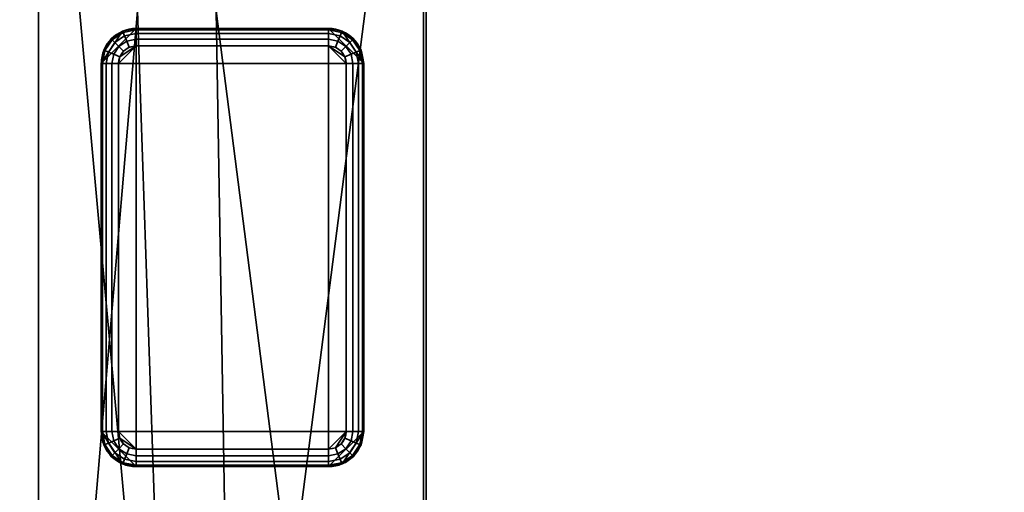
# Model space of a CAD drawing. Header units: millimetres. Extents: x -503 to 6703, y -110 to 193.
# Tile 770 of 1056: x 2578 to 2634, y 120 to 147. Entities that reach past the tile are written whole.
import ezdxf

# ---------------------------------------------------------------- set-up
doc = ezdxf.new("R2010")
doc.units = ezdxf.units.MM
doc.layers.add('151', color=7, linetype='Continuous', true_color=0xffffff)

# ---------------------------------------------------------------- blocks, each defined once
blk = doc.blocks.new('UG_SURFACE_003')
at = {"layer": '151', "color": 252, "linetype": 'Continuous', "lineweight": 35}
for points in [[(3602.5, -14, 2212.25), (3602.5, 174.4, 2212.25), (2397.5, 174.4, 2212.25), (2397.5, -14, 2212.25)], [(2547.5, -14, 2062.25), (2547.5, 174.4, 2062.25), (3452.5, 174.4, 2062.25), (3452.5, -14, 2062.25)]]:
    blk.add_3dface(points, dxfattribs=at)
blk = doc.blocks.new('UG_SURFACE_272')
at = {"layer": '151', "color": 41, "linetype": 'Continuous', "lineweight": 35}
for points in [[(2578.85, 81, 2028.4), (2578.85, 173.15, 2028.4), (2578.85, 173.15, -4.75), (2578.85, 81, -4.75)], [(2578.85, 81, -4.75), (2578.85, 173.15, -4.75), (2584.5, 173.15, -4.75), (2584.5, 147.3, -4.75)], [(2584.5, 147.3, 2022.75), (2584.5, 173.15, 2022.75), (2578.85, 173.15, 2028.4), (2578.85, 81, 2028.4)], [(2589, 147.3, -4.75), (2589, 173.15, -4.75), (2600.85, 173.15, -4.75), (2600.85, 55.15, -4.75)], [(2590, 89, 2017.25), (2600.85, 173.15, 2006.4), (2589, 173.15, 2018.25), (2589, 147.3, 2018.25)], [(2590, 89, 2017.25), (2590, 55.15, 2017.25), (2600.85, 55.15, 2006.4), (2600.85, 173.15, 2006.4)], [(2600.85, 173.15, 2006.4), (2600.85, 55.15, 2006.4), (2600.85, 55.15, -4.75), (2600.85, 173.15, -4.75)], [(2586.5, 89, -4.75), (2586.5, 81, -4.75), (2578.85, 81, -4.75), (2584.5, 147.3, -4.75)], [(2584.5, 147.3, 2022.75), (2578.85, 81, 2028.4), (2586.5, 81, 2020.75), (2586.5, 89, 2020.75)], [(2584.5, 147.3, -4.75), (2589, 147.3, -4.75), (2590, 89, -4.75), (2586.5, 89, -4.75)], [(2586.5, 89, 2020.75), (2590, 89, 2017.25), (2589, 147.3, 2018.25), (2584.5, 147.3, 2022.75)], [(2590, 89, -4.75), (2589, 147.3, -4.75), (2600.85, 55.15, -4.75)]]:
    blk.add_3dface(points, dxfattribs=at)
blk = doc.blocks.new('UG_SURFACE_273')
at = {"layer": '151', "color": 253, "linetype": 'Continuous', "lineweight": 35}
for points in [[(2582.425, 144.3, -4.75), (2584.425, 146.3, -4.75), (2583.66, 146.148, -4.75)], [(2582.425, 144.3, -4.75), (2597.425, 144.3, -4.75), (2595.425, 146.3, -4.75), (2584.425, 146.3, -4.75)], [(2584.425, 146.3, -4.75), (2584.425, 146.3, -6.75), (2583.66, 146.148, -6.75), (2583.66, 146.148, -4.75)], [(2583.66, 146.148, -6.75), (2584.425, 146.3, -6.75), (2584.425, 146.224, -7.133), (2583.689, 146.077, -7.133)], [(2583.689, 146.077, -7.133), (2584.425, 146.224, -7.133), (2584.425, 146.007, -7.457), (2583.772, 145.877, -7.457)], [(2595.425, 146.3, -6.75), (2584.425, 146.3, -6.75), (2584.425, 146.3, -4.75), (2595.425, 146.3, -4.75)], [(2595.425, 146.224, -7.133), (2584.425, 146.224, -7.133), (2584.425, 146.3, -6.75), (2595.425, 146.3, -6.75)], [(2595.425, 146.007, -7.457), (2584.425, 146.007, -7.457), (2584.425, 146.224, -7.133), (2595.425, 146.224, -7.133)], [(2596.19, 146.148, -4.75), (2595.425, 146.3, -4.75), (2597.425, 144.3, -4.75)], [(2596.19, 146.148, -4.75), (2596.19, 146.148, -6.75), (2595.425, 146.3, -6.75), (2595.425, 146.3, -4.75)], [(2595.425, 146.3, -6.75), (2596.19, 146.148, -6.75), (2596.161, 146.077, -7.133), (2595.425, 146.224, -7.133)], [(2595.425, 146.224, -7.133), (2596.161, 146.077, -7.133), (2596.078, 145.877, -7.457), (2595.425, 146.007, -7.457)], [(2583.66, 146.148, -4.75), (2583.011, 145.714, -4.75), (2582.577, 145.065, -4.75), (2582.425, 144.3, -4.75)], [(2583.011, 145.714, -4.75), (2583.011, 145.714, -6.75), (2582.577, 145.065, -6.75), (2582.577, 145.065, -4.75)], [(2582.577, 145.065, -6.75), (2583.011, 145.714, -6.75), (2583.065, 145.66, -7.133), (2582.648, 145.036, -7.133)], [(2582.648, 145.036, -7.133), (2583.065, 145.66, -7.133), (2583.218, 145.507, -7.457), (2582.848, 144.953, -7.457)], [(2583.66, 146.148, -4.75), (2583.66, 146.148, -6.75), (2583.011, 145.714, -6.75), (2583.011, 145.714, -4.75)], [(2583.011, 145.714, -6.75), (2583.66, 146.148, -6.75), (2583.689, 146.077, -7.133), (2583.065, 145.66, -7.133)], [(2583.065, 145.66, -7.133), (2583.689, 146.077, -7.133), (2583.772, 145.877, -7.457), (2583.218, 145.507, -7.457)], [(2583.218, 145.507, -7.457), (2583.772, 145.877, -7.457), (2583.896, 145.577, -7.674), (2583.447, 145.278, -7.674)], [(2583.772, 145.877, -7.457), (2584.425, 146.007, -7.457), (2584.425, 145.683, -7.674), (2583.896, 145.577, -7.674)], [(2583.896, 145.577, -7.674), (2584.425, 145.683, -7.674), (2584.425, 145.3, -7.75), (2584.042, 145.224, -7.75)], [(2595.425, 145.683, -7.674), (2584.425, 145.683, -7.674), (2584.425, 146.007, -7.457), (2595.425, 146.007, -7.457)], [(2595.425, 145.3, -7.75), (2584.425, 145.3, -7.75), (2584.425, 145.683, -7.674), (2595.425, 145.683, -7.674)], [(2595.425, 146.007, -7.457), (2596.078, 145.877, -7.457), (2595.954, 145.577, -7.674), (2595.425, 145.683, -7.674)], [(2595.425, 145.683, -7.674), (2595.954, 145.577, -7.674), (2595.808, 145.224, -7.75), (2595.425, 145.3, -7.75)], [(2596.078, 145.877, -7.457), (2596.632, 145.507, -7.457), (2596.403, 145.278, -7.674), (2595.954, 145.577, -7.674)], [(2596.161, 146.077, -7.133), (2596.785, 145.66, -7.133), (2596.632, 145.507, -7.457), (2596.078, 145.877, -7.457)], [(2596.19, 146.148, -6.75), (2596.839, 145.714, -6.75), (2596.785, 145.66, -7.133), (2596.161, 146.077, -7.133)], [(2597.425, 144.3, -4.75), (2597.273, 145.065, -4.75), (2596.839, 145.714, -4.75), (2596.19, 146.148, -4.75)], [(2596.839, 145.714, -4.75), (2596.839, 145.714, -6.75), (2596.19, 146.148, -6.75), (2596.19, 146.148, -4.75)], [(2596.785, 145.66, -7.133), (2597.203, 145.036, -7.133), (2597.002, 144.953, -7.457), (2596.632, 145.507, -7.457)], [(2596.839, 145.714, -6.75), (2597.273, 145.065, -6.75), (2597.203, 145.036, -7.133), (2596.785, 145.66, -7.133)], [(2597.273, 145.065, -4.75), (2597.273, 145.065, -6.75), (2596.839, 145.714, -6.75), (2596.839, 145.714, -4.75)], [(2582.848, 144.953, -7.457), (2583.218, 145.507, -7.457), (2583.447, 145.278, -7.674), (2583.148, 144.829, -7.674)], [(2583.148, 144.829, -7.674), (2583.447, 145.278, -7.674), (2583.718, 145.007, -7.75), (2583.501, 144.683, -7.75)], [(2584.425, 145.3, -7.75), (2583.425, 144.3, -7.75), (2583.501, 144.683, -7.75)], [(2583.425, 123.3, -7.75), (2583.425, 144.3, -7.75), (2584.425, 145.3, -7.75), (2584.425, 122.3, -7.75)], [(2583.447, 145.278, -7.674), (2583.896, 145.577, -7.674), (2584.042, 145.224, -7.75), (2583.718, 145.007, -7.75)], [(2583.501, 144.683, -7.75), (2583.718, 145.007, -7.75), (2584.042, 145.224, -7.75), (2584.425, 145.3, -7.75)], [(2584.425, 145.3, -7.75), (2595.425, 145.3, -7.75), (2595.425, 122.3, -7.75), (2584.425, 122.3, -7.75)], [(2595.425, 122.3, -7.75), (2595.425, 145.3, -7.75), (2596.425, 144.3, -7.75), (2596.425, 123.3, -7.75)], [(2595.425, 145.3, -7.75), (2595.808, 145.224, -7.75), (2596.132, 145.007, -7.75), (2596.349, 144.683, -7.75)], [(2596.349, 144.683, -7.75), (2596.425, 144.3, -7.75), (2595.425, 145.3, -7.75)], [(2595.954, 145.577, -7.674), (2596.403, 145.278, -7.674), (2596.132, 145.007, -7.75), (2595.808, 145.224, -7.75)], [(2596.403, 145.278, -7.674), (2596.702, 144.829, -7.674), (2596.349, 144.683, -7.75), (2596.132, 145.007, -7.75)], [(2596.632, 145.507, -7.457), (2597.002, 144.953, -7.457), (2596.702, 144.829, -7.674), (2596.403, 145.278, -7.674)], [(2582.577, 145.065, -4.75), (2582.577, 145.065, -6.75), (2582.425, 144.3, -6.75), (2582.425, 144.3, -4.75)], [(2582.425, 144.3, -6.75), (2582.577, 145.065, -6.75), (2582.648, 145.036, -7.133), (2582.501, 144.3, -7.133)], [(2582.501, 144.3, -7.133), (2582.648, 145.036, -7.133), (2582.848, 144.953, -7.457), (2582.718, 144.3, -7.457)], [(2582.718, 144.3, -7.457), (2582.848, 144.953, -7.457), (2583.148, 144.829, -7.674), (2583.042, 144.3, -7.674)], [(2583.042, 144.3, -7.674), (2583.148, 144.829, -7.674), (2583.501, 144.683, -7.75), (2583.425, 144.3, -7.75)], [(2596.702, 144.829, -7.674), (2596.808, 144.3, -7.674), (2596.425, 144.3, -7.75), (2596.349, 144.683, -7.75)], [(2597.002, 144.953, -7.457), (2597.132, 144.3, -7.457), (2596.808, 144.3, -7.674), (2596.702, 144.829, -7.674)], [(2597.203, 145.036, -7.133), (2597.349, 144.3, -7.133), (2597.132, 144.3, -7.457), (2597.002, 144.953, -7.457)], [(2597.273, 145.065, -6.75), (2597.425, 144.3, -6.75), (2597.349, 144.3, -7.133), (2597.203, 145.036, -7.133)], [(2597.425, 144.3, -4.75), (2597.425, 144.3, -6.75), (2597.273, 145.065, -6.75), (2597.273, 145.065, -4.75)], [(2582.425, 144.3, -6.75), (2582.425, 123.3, -6.75), (2582.425, 123.3, -4.75), (2582.425, 144.3, -4.75)], [(2582.501, 144.3, -7.133), (2582.501, 123.3, -7.133), (2582.425, 123.3, -6.75), (2582.425, 144.3, -6.75)], [(2582.425, 144.3, -4.75), (2582.425, 123.3, -4.75), (2597.425, 123.3, -4.75), (2597.425, 144.3, -4.75)], [(2582.718, 144.3, -7.457), (2582.718, 123.3, -7.457), (2582.501, 123.3, -7.133), (2582.501, 144.3, -7.133)], [(2583.042, 144.3, -7.674), (2583.042, 123.3, -7.674), (2582.718, 123.3, -7.457), (2582.718, 144.3, -7.457)], [(2583.425, 144.3, -7.75), (2583.425, 123.3, -7.75), (2583.042, 123.3, -7.674), (2583.042, 144.3, -7.674)], [(2596.425, 123.3, -7.75), (2596.425, 144.3, -7.75), (2596.808, 144.3, -7.674), (2596.808, 123.3, -7.674)], [(2596.808, 123.3, -7.674), (2596.808, 144.3, -7.674), (2597.132, 144.3, -7.457), (2597.132, 123.3, -7.457)], [(2597.132, 123.3, -7.457), (2597.132, 144.3, -7.457), (2597.349, 144.3, -7.133), (2597.349, 123.3, -7.133)], [(2597.349, 123.3, -7.133), (2597.349, 144.3, -7.133), (2597.425, 144.3, -6.75), (2597.425, 123.3, -6.75)], [(2597.425, 123.3, -6.75), (2597.425, 144.3, -6.75), (2597.425, 144.3, -4.75), (2597.425, 123.3, -4.75)], [(2582.425, 123.3, -4.75), (2582.425, 123.3, -6.75), (2582.577, 122.535, -6.75), (2582.577, 122.535, -4.75)], [(2582.577, 122.535, -6.75), (2582.425, 123.3, -6.75), (2582.501, 123.3, -7.133), (2582.648, 122.564, -7.133)], [(2582.425, 123.3, -4.75), (2582.577, 122.535, -4.75), (2583.011, 121.886, -4.75), (2583.66, 121.452, -4.75)], [(2583.66, 121.452, -4.75), (2584.425, 121.3, -4.75), (2582.425, 123.3, -4.75)], [(2584.425, 121.3, -4.75), (2595.425, 121.3, -4.75), (2597.425, 123.3, -4.75), (2582.425, 123.3, -4.75)], [(2582.648, 122.564, -7.133), (2582.501, 123.3, -7.133), (2582.718, 123.3, -7.457), (2582.848, 122.647, -7.457)], [(2582.848, 122.647, -7.457), (2582.718, 123.3, -7.457), (2583.042, 123.3, -7.674), (2583.148, 122.771, -7.674)], [(2583.148, 122.771, -7.674), (2583.042, 123.3, -7.674), (2583.425, 123.3, -7.75), (2583.501, 122.917, -7.75)], [(2583.501, 122.917, -7.75), (2583.425, 123.3, -7.75), (2584.425, 122.3, -7.75)], [(2597.425, 123.3, -4.75), (2595.425, 121.3, -4.75), (2596.19, 121.452, -4.75)], [(2595.808, 122.376, -7.75), (2595.425, 122.3, -7.75), (2596.425, 123.3, -7.75)], [(2596.425, 123.3, -7.75), (2596.349, 122.917, -7.75), (2596.132, 122.593, -7.75), (2595.808, 122.376, -7.75)], [(2596.19, 121.452, -4.75), (2596.839, 121.886, -4.75), (2597.273, 122.535, -4.75), (2597.425, 123.3, -4.75)], [(2596.808, 123.3, -7.674), (2596.702, 122.771, -7.674), (2596.349, 122.917, -7.75), (2596.425, 123.3, -7.75)], [(2597.132, 123.3, -7.457), (2597.002, 122.647, -7.457), (2596.702, 122.771, -7.674), (2596.808, 123.3, -7.674)], [(2597.349, 123.3, -7.133), (2597.203, 122.564, -7.133), (2597.002, 122.647, -7.457), (2597.132, 123.3, -7.457)], [(2597.425, 123.3, -6.75), (2597.273, 122.535, -6.75), (2597.203, 122.564, -7.133), (2597.349, 123.3, -7.133)], [(2597.273, 122.535, -4.75), (2597.273, 122.535, -6.75), (2597.425, 123.3, -6.75), (2597.425, 123.3, -4.75)], [(2583.065, 121.94, -7.133), (2582.648, 122.564, -7.133), (2582.848, 122.647, -7.457), (2583.218, 122.093, -7.457)], [(2583.218, 122.093, -7.457), (2582.848, 122.647, -7.457), (2583.148, 122.771, -7.674), (2583.447, 122.322, -7.674)], [(2583.447, 122.322, -7.674), (2583.148, 122.771, -7.674), (2583.501, 122.917, -7.75), (2583.718, 122.593, -7.75)], [(2583.896, 122.023, -7.674), (2583.447, 122.322, -7.674), (2583.718, 122.593, -7.75), (2584.042, 122.376, -7.75)], [(2584.425, 122.3, -7.75), (2584.042, 122.376, -7.75), (2583.718, 122.593, -7.75), (2583.501, 122.917, -7.75)], [(2596.403, 122.322, -7.674), (2595.954, 122.023, -7.674), (2595.808, 122.376, -7.75), (2596.132, 122.593, -7.75)], [(2596.702, 122.771, -7.674), (2596.403, 122.322, -7.674), (2596.132, 122.593, -7.75), (2596.349, 122.917, -7.75)], [(2597.002, 122.647, -7.457), (2596.632, 122.093, -7.457), (2596.403, 122.322, -7.674), (2596.702, 122.771, -7.674)], [(2597.203, 122.564, -7.133), (2596.785, 121.94, -7.133), (2596.632, 122.093, -7.457), (2597.002, 122.647, -7.457)], [(2583.011, 121.886, -6.75), (2582.577, 122.535, -6.75), (2582.648, 122.564, -7.133), (2583.065, 121.94, -7.133)], [(2582.577, 122.535, -4.75), (2582.577, 122.535, -6.75), (2583.011, 121.886, -6.75), (2583.011, 121.886, -4.75)], [(2583.689, 121.523, -7.133), (2583.065, 121.94, -7.133), (2583.218, 122.093, -7.457), (2583.772, 121.723, -7.457)], [(2583.772, 121.723, -7.457), (2583.218, 122.093, -7.457), (2583.447, 122.322, -7.674), (2583.896, 122.023, -7.674)], [(2584.425, 121.593, -7.457), (2583.772, 121.723, -7.457), (2583.896, 122.023, -7.674), (2584.425, 121.917, -7.674)], [(2584.425, 121.917, -7.674), (2583.896, 122.023, -7.674), (2584.042, 122.376, -7.75), (2584.425, 122.3, -7.75)], [(2584.425, 122.3, -7.75), (2595.425, 122.3, -7.75), (2595.425, 121.917, -7.674), (2584.425, 121.917, -7.674)], [(2595.954, 122.023, -7.674), (2595.425, 121.917, -7.674), (2595.425, 122.3, -7.75), (2595.808, 122.376, -7.75)], [(2596.078, 121.723, -7.457), (2595.425, 121.593, -7.457), (2595.425, 121.917, -7.674), (2595.954, 122.023, -7.674)], [(2596.632, 122.093, -7.457), (2596.078, 121.723, -7.457), (2595.954, 122.023, -7.674), (2596.403, 122.322, -7.674)], [(2596.785, 121.94, -7.133), (2596.161, 121.523, -7.133), (2596.078, 121.723, -7.457), (2596.632, 122.093, -7.457)], [(2597.273, 122.535, -6.75), (2596.839, 121.886, -6.75), (2596.785, 121.94, -7.133), (2597.203, 122.564, -7.133)], [(2596.839, 121.886, -4.75), (2596.839, 121.886, -6.75), (2597.273, 122.535, -6.75), (2597.273, 122.535, -4.75)], [(2583.66, 121.452, -6.75), (2583.011, 121.886, -6.75), (2583.065, 121.94, -7.133), (2583.689, 121.523, -7.133)], [(2583.011, 121.886, -4.75), (2583.011, 121.886, -6.75), (2583.66, 121.452, -6.75), (2583.66, 121.452, -4.75)], [(2584.425, 121.3, -6.75), (2583.66, 121.452, -6.75), (2583.689, 121.523, -7.133), (2584.425, 121.376, -7.133)], [(2583.66, 121.452, -4.75), (2583.66, 121.452, -6.75), (2584.425, 121.3, -6.75), (2584.425, 121.3, -4.75)], [(2584.425, 121.376, -7.133), (2583.689, 121.523, -7.133), (2583.772, 121.723, -7.457), (2584.425, 121.593, -7.457)], [(2584.425, 121.917, -7.674), (2595.425, 121.917, -7.674), (2595.425, 121.593, -7.457), (2584.425, 121.593, -7.457)], [(2584.425, 121.593, -7.457), (2595.425, 121.593, -7.457), (2595.425, 121.376, -7.133), (2584.425, 121.376, -7.133)], [(2596.161, 121.523, -7.133), (2595.425, 121.376, -7.133), (2595.425, 121.593, -7.457), (2596.078, 121.723, -7.457)], [(2596.19, 121.452, -6.75), (2595.425, 121.3, -6.75), (2595.425, 121.376, -7.133), (2596.161, 121.523, -7.133)], [(2595.425, 121.3, -4.75), (2595.425, 121.3, -6.75), (2596.19, 121.452, -6.75), (2596.19, 121.452, -4.75)], [(2596.839, 121.886, -6.75), (2596.19, 121.452, -6.75), (2596.161, 121.523, -7.133), (2596.785, 121.94, -7.133)], [(2596.19, 121.452, -4.75), (2596.19, 121.452, -6.75), (2596.839, 121.886, -6.75), (2596.839, 121.886, -4.75)], [(2584.425, 121.376, -7.133), (2595.425, 121.376, -7.133), (2595.425, 121.3, -6.75), (2584.425, 121.3, -6.75)], [(2584.425, 121.3, -6.75), (2595.425, 121.3, -6.75), (2595.425, 121.3, -4.75), (2584.425, 121.3, -4.75)]]:
    blk.add_3dface(points, dxfattribs=at)
blk = doc.blocks.new('UG_SURFACE_275')
at = {"layer": '151', "color": 7, "linetype": 'Continuous', "lineweight": 35}
for points in [[(2601, 173.15, -4.75), (2601, 55.15, -4.75), (2600.85, 55.15, -4.75), (2600.85, 173.15, -4.75)], [(2600.85, 55.15, 2006.4), (2600.85, 173.15, 2006.4), (2600.85, 173.15, -4.75), (2600.85, 55.15, -4.75)], [(2600.85, 173.15, 2006.4), (2600.85, 55.15, 2006.4), (2601, 55.15, 2006.25), (2601, 173.15, 2006.25)], [(2601, 55.15, -4.75), (2601, 173.15, -4.75), (2601, 173.15, 2006.25), (2601, 55.15, 2006.25)]]:
    blk.add_3dface(points, dxfattribs=at)
blk = doc.blocks.new('UG_SURFACE_278')
at = {"layer": '151', "color": 7, "linetype": 'Continuous', "lineweight": 35}
for points in [[(2601, 173.15, 2006.25), (2601, 55.15, 2006.25), (2600.85, 55.15, 2006.4), (2600.85, 173.15, 2006.4)], [(3399.15, 55.15, 2006.4), (3399.15, 173.15, 2006.4), (2600.85, 173.15, 2006.4), (2600.85, 55.15, 2006.4)], [(2601, 55.15, 2006.25), (2601, 173.15, 2006.25), (3399, 173.15, 2006.25), (3399, 55.15, 2006.25)]]:
    blk.add_3dface(points, dxfattribs=at)
blk = doc.blocks.new('UG_SURFACE_279')
at = {"layer": '151', "color": 41, "linetype": 'Continuous', "lineweight": 35}
for points in [[(3421.15, 81, 2028.4), (3421.15, 173.15, 2028.4), (2578.85, 173.15, 2028.4), (2578.85, 81, 2028.4)], [(2584.5, 147.3, 2022.75), (2586.5, 89, 2020.75), (2578.85, 173.15, 2028.4)], [(2586.5, 89, 2020.75), (2586.5, 81, 2020.75), (2578.85, 81, 2028.4), (2578.85, 173.15, 2028.4)], [(2589, 147.3, 2018.25), (2589, 173.15, 2018.25), (2600.85, 173.15, 2006.4), (2600.85, 55.15, 2006.4)], [(3399.15, 173.15, 2006.4), (3399.15, 55.15, 2006.4), (2600.85, 55.15, 2006.4), (2600.85, 173.15, 2006.4)], [(2584.5, 147.3, 2022.75), (2589, 147.3, 2018.25), (2590, 89, 2017.25), (2586.5, 89, 2020.75)], [(2590, 89, 2017.25), (2589, 147.3, 2018.25), (2600.85, 55.15, 2006.4)]]:
    blk.add_3dface(points, dxfattribs=at)

msp = doc.modelspace()

# ---------------------------------------------------------------- linework, layer by layer
at = {"layer": '151', "color": 252, "linetype": 'Continuous', "lineweight": -3, "true_color": 0x939598}
for p, q in [((2578.85, 81, 2028.4), (2578.85, 173.15, 2028.4)), ((2578.85, 81, -4.75), (2578.85, 173.15, -4.75)), ((2578.85, 81, 2028.4), (2578.85, 173.15, 2028.4)), ((2600.85, 55.15, 2006.4), (2600.85, 173.15, 2006.4)), ((2600.85, 55.15, -4.75), (2600.85, 173.15, -4.75)), ((2600.85, 173.15, 2006.4), (2600.85, 55.15, 2006.4)), ((2600.85, 55.15, 2006.4), (2600.85, 173.15, 2006.4)), ((2600.85, 173.15, 2006.4), (2600.85, 55.15, 2006.4)), ((2600.85, 173.15, -4.75), (2600.85, 55.15, -4.75)), ((2601, 55.15, 2006.25), (2601, 173.15, 2006.25)), ((2601, 55.15, -4.75), (2601, 173.15, -4.75)), ((2601, 55.15, 2006.25), (2601, 173.15, 2006.25)), ((2584.425, 146.3, -6.75), (2584.425, 146.3, -4.75)), ((2595.425, 146.3, -4.75), (2584.425, 146.3, -4.75)), ((2595.425, 146.3, -6.75), (2584.425, 146.3, -6.75)), ((2595.425, 146.3, -6.75), (2595.425, 146.3, -4.75)), ((2584.425, 145.3, -7.75), (2595.425, 145.3, -7.75)), ((2582.425, 144.3, -6.75), (2582.425, 144.3, -4.75)), ((2582.425, 144.3, -4.75), (2582.425, 123.3, -4.75)), ((2582.425, 144.3, -6.75), (2582.425, 123.3, -6.75)), ((2583.425, 123.3, -7.75), (2583.425, 144.3, -7.75)), ((2596.425, 144.3, -7.75), (2596.425, 123.3, -7.75)), ((2597.425, 123.3, -6.75), (2597.425, 144.3, -6.75)), ((2597.425, 144.3, -6.75), (2597.425, 144.3, -4.75)), ((2597.425, 123.3, -4.75), (2597.425, 144.3, -4.75)), ((2582.425, 123.3, -6.75), (2582.425, 123.3, -4.75)), ((2597.425, 123.3, -6.75), (2597.425, 123.3, -4.75)), ((2595.425, 122.3, -7.75), (2584.425, 122.3, -7.75)), ((2584.425, 121.3, -6.75), (2584.425, 121.3, -4.75)), ((2584.425, 121.3, -6.75), (2595.425, 121.3, -6.75)), ((2584.425, 121.3, -4.75), (2595.425, 121.3, -4.75)), ((2595.425, 121.3, -6.75), (2595.425, 121.3, -4.75))]:
    msp.add_line(p, q, dxfattribs=at)
for centre, start, end in [((2584.425, 144.3, -6.75), 90, 180), ((2584.425, 144.3, -4.75), 90, 180), ((2595.425, 144.3, -4.75), 360, 90), ((2595.425, 144.3, -6.75), 360, 90), ((2584.425, 123.3, -4.75), 180, 270), ((2584.425, 123.3, -6.75), 180, 270), ((2595.425, 123.3, -6.75), 270, 0), ((2595.425, 123.3, -4.75), 270, 0)]:
    msp.add_arc(centre, 2, start, end, dxfattribs=at)
at = {"layer": '151', "color": 252, "linetype": 'Continuous', "lineweight": -3, "true_color": 0x939598, "extrusion": (1, 0, 0)}
for centre, start, end in [((145.3, -6.75, 2584.425), 270, 0), ((145.3, -6.75, 2595.425), 270, 0), ((122.3, -6.75, 2584.425), 180, 270), ((122.3, -6.75, 2595.425), 180, 270)]:
    msp.add_arc(centre, 1, start, end, dxfattribs=at)
at = {"layer": '151', "color": 252, "linetype": 'Continuous', "lineweight": -3, "true_color": 0x939598, "extrusion": (0, 0, -1)}
for centre, start, end in [((-2584.425, 144.3, 7.75), 0, 90), ((-2595.425, 144.3, 7.75), 90, 180), ((-2584.425, 123.3, 7.75), 270, 0), ((-2595.425, 123.3, 7.75), 180, 270)]:
    msp.add_arc(centre, 1, start, end, dxfattribs=at)
at = {"layer": '151', "color": 252, "linetype": 'Continuous', "lineweight": -3, "true_color": 0x939598, "extrusion": (0, -1, 0)}
for centre, start, end in [((2583.425, -6.75, -144.3), 180, 270), ((2596.425, -6.75, -144.3), 270, 0), ((2583.425, -6.75, -123.3), 180, 270), ((2596.425, -6.75, -123.3), 270, 0)]:
    msp.add_arc(centre, 1, start, end, dxfattribs=at)

# ---------------------------------------------------------------- block references
at = {"layer": '151', "color": 252, "linetype": 'Continuous', "lineweight": -3, "true_color": 0x939598}
for name in ['UG_SURFACE_275', 'UG_SURFACE_278', 'UG_SURFACE_003', 'UG_SURFACE_272', 'UG_SURFACE_279', 'UG_SURFACE_273']:
    msp.add_blockref(name, (0, 0), dxfattribs=at)

doc.saveas('drawing.dxf')
